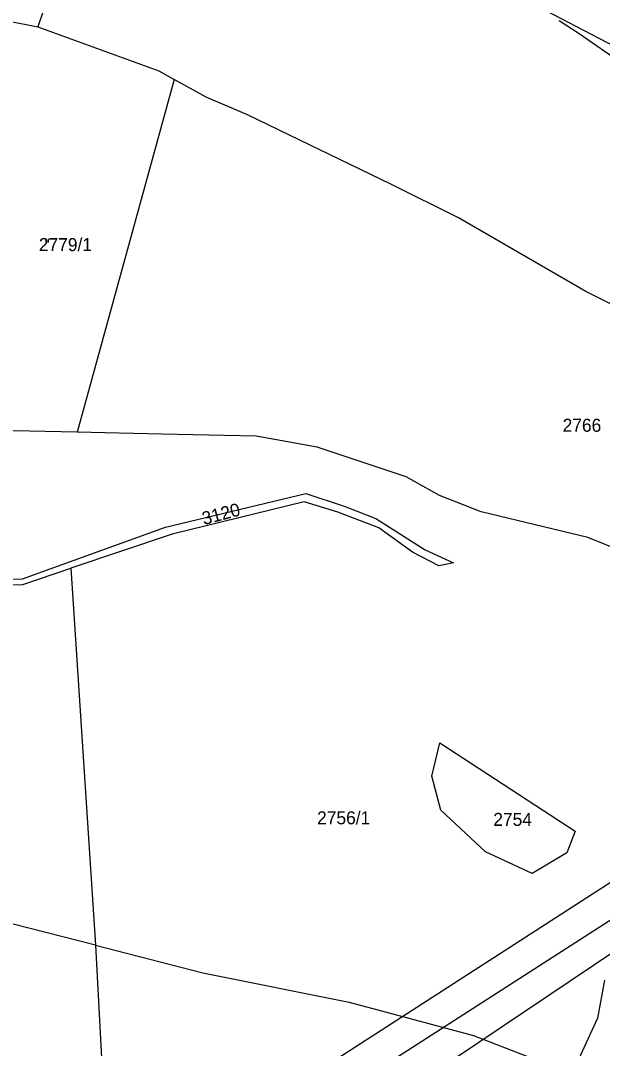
# Model space of a CAD drawing. Extents: x -564810 to -550519, y -1045831 to -1034011.
# Drawn here: x -552231.6 to -552003.3, y -1036120.6 to -1035717.5 of the extents above; entities that cross this region are included whole.
import ezdxf

# ---------------------------------------------------------------- set-up
doc = ezdxf.new("R2010")
doc.units = 0
for name, color, linetype in [('KN stav', 7, 'Continuous'), ('Obvod KPU', 7, 'Continuous'), ('Parcelní čísla', 7, 'Continuous'), ('Vedení VN', 7, 'Continuous'), ('Vrstva 4', 7, 'Continuous'), ('zamokř ploch', 7, 'Continuous')]:
    doc.layers.add(name, color=color, linetype=linetype)

msp = doc.modelspace()

# ---------------------------------------------------------------- linework, layer by layer
at = {"layer": 'KN stav'}
for p, q in [((-552210.37, -1035677.74), (-552224.89, -1035719.96)), ((-552237.44, -1035717.41), (-552224.89, -1035719.96)), ((-552020.27, -1035717.44), (-552012.49, -1035722.52)), ((-552224.89, -1035719.96), (-552177.41, -1035737.18)), ((-552012.49, -1035722.52), (-551983.65, -1035742.5)), ((-552177.41, -1035737.18), (-552171.38, -1035740.52)), ((-552171.38, -1035740.52), (-552209.39, -1035878.92)), ((-552158.86, -1035747.45), (-552171.38, -1035740.52)), ((-552142.53, -1035754.44), (-552158.86, -1035747.45)), ((-552086.04, -1035781.71), (-552142.53, -1035754.44)), ((-552059.82, -1035794.82), (-552086.04, -1035781.71)), ((-552009.85, -1035823.67), (-552059.82, -1035794.82)), ((-551972.56, -1035842.38), (-552009.85, -1035823.67)), ((-552209.39, -1035878.92), (-552266, -1035877.7)), ((-552176.34, -1035879.63), (-552209.39, -1035878.92)), ((-552139.23, -1035880.43), (-552176.34, -1035879.63)), ((-552115.31, -1035884.71), (-552139.23, -1035880.43)), ((-552080.39, -1035896.41), (-552115.31, -1035884.71)), ((-552067.24, -1035903.78), (-552080.39, -1035896.41)), ((-552174.79, -1035916.17), (-552119.67, -1035902.99)), ((-552119.67, -1035902.99), (-552104.69, -1035907.88)), ((-552050.97, -1035910.15), (-552067.24, -1035903.78)), ((-552120.41, -1035906.24), (-552172.19, -1035918.84)), ((-552107.17, -1035910.25), (-552120.41, -1035906.24)), ((-552104.69, -1035907.88), (-552092.24, -1035912.75)), ((-552091.11, -1035916.38), (-552107.17, -1035910.25)), ((-552009.03, -1035920.24), (-552050.97, -1035910.15)), ((-552092.24, -1035912.75), (-552072.86, -1035924.97)), ((-552230.81, -1035936.41), (-552174.79, -1035916.17)), ((-552172.19, -1035918.84), (-552211.89, -1035932.26)), ((-552077.8, -1035925.98), (-552091.11, -1035916.38)), ((-551970.53, -1035935.84), (-552009.03, -1035920.24)), ((-552067.49, -1035931.35), (-552077.8, -1035925.98)), ((-552072.86, -1035924.97), (-552061.77, -1035930.13)), ((-552061.77, -1035930.13), (-552067.49, -1035931.35)), ((-552230.68, -1035938.62), (-552211.89, -1035932.26)), ((-552211.89, -1035932.26), (-552202.21, -1036080.1)), ((-552257.77, -1035936.69), (-552230.81, -1035936.41)), ((-552254.56, -1035939.07), (-552230.68, -1035938.62)), ((-552070.31, -1036013.83), (-552067.17, -1036000.68)), ((-552067.17, -1036000.68), (-552014.06, -1036035.29)), ((-552066.67, -1036027.09), (-552070.31, -1036013.83)), ((-552049.16, -1036043.39), (-552066.67, -1036027.09)), ((-552014.06, -1036035.29), (-552017.3, -1036043.8)), ((-552030.96, -1036051.99), (-552049.16, -1036043.39)), ((-552017.3, -1036043.8), (-552030.96, -1036051.99)), ((-552202.21, -1036080.1), (-552243.55, -1036069.52)), ((-552202.21, -1036080.1), (-552199.82, -1036124.19)), ((-552002.55, -1036093.76), (-552005.32, -1036108.71)), ((-552005.32, -1036108.71), (-552015.25, -1036130.39))]:
    msp.add_line(p, q, dxfattribs=at)
at = {"layer": 'Obvod KPU'}
msp.add_line((-551994.85, -1035729.54), (-552086.16, -1035681.94), dxfattribs=at)
at = {"layer": 'Vedení VN'}
for points in [[(-552390.69, -1036335.75), (-552182.99, -1036173.21), (-551916.64, -1036001.49), (-551790.75, -1035795.43)], [(-552393.68, -1036360.17), (-552349.55, -1036323.51), (-552259.68, -1036249.59), (-552179.99, -1036184.84), (-552081.56, -1036122.39), (-551986.35, -1036061.29), (-551910.18, -1036013.26), (-551850.19, -1035917.91), (-551788.14, -1035819.06)], [(-551775.92, -1036117.67), (-551917.21, -1036027.92), (-552177.19, -1036202.47), (-552380.66, -1036367.33)]]:
    msp.add_lwpolyline(points, dxfattribs=at)
at = {"layer": 'Vrstva 4'}
for p, q in [((-552202.21, -1036080.1), (-552160.11, -1036090.92)), ((-552160.11, -1036090.92), (-552102.71, -1036102.42)), ((-552102.71, -1036102.42), (-552053.9, -1036115.42)), ((-552053.9, -1036115.42), (-552015.25, -1036130.39))]:
    msp.add_line(p, q, dxfattribs=at)
at = {"layer": 'zamokř ploch'}
for p, q in [((-552221.78, -1035803.06), (-552221.78, -1035804.56)), ((-552220.78, -1035803.06), (-552220.78, -1035804.56))]:
    msp.add_line(p, q, dxfattribs=at)

# ---------------------------------------------------------------- texts
at = {"layer": 'Parcelní čísla'}
for s, p in [('2779/1', (-552224.46, -1035807.88)), ('2766', (-552018.96, -1035878.72)), ('2756/1', (-552115.29, -1036032.67)), ('2754', (-552046.15, -1036033.28))]:
    msp.add_text(s, height=5.1, dxfattribs=at).set_placement(p)
msp.add_text('3120', height=5.1, rotation=14.7573, dxfattribs=at).set_placement((-552159.68, -1035915.33))

doc.saveas('drawing.dxf')
